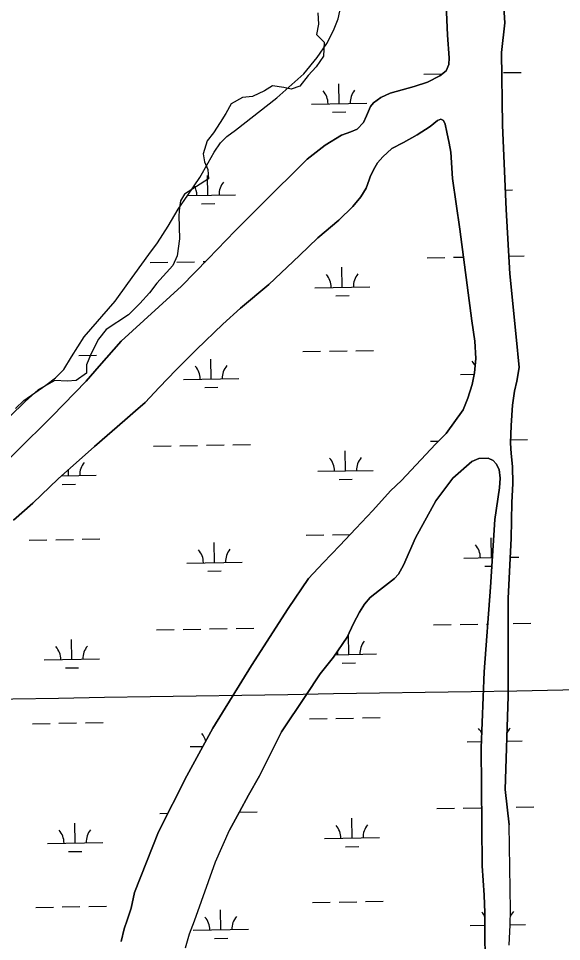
# Model space of a CAD drawing. Extents: x 3903937 to 3942190, y 260677 to 286651.
# Drawn here: x 3930011 to 3930995, y 278080 to 279752 of the extents above; entities that cross this region are included whole.
import ezdxf

# ---------------------------------------------------------------- set-up
doc = ezdxf.new("R2010")
doc.units = 0
for name, color, linetype in [('V-GRID-MAJR', 7, 'Continuous'), ('V-RIVR-EDGE', 7, 'Continuous'), ('V-TOPO-SHOR', 7, 'Continuous'), ('V-WETL-SWMP', 7, 'Continuous')]:
    doc.layers.add(name, color=color, linetype=linetype)

msp = doc.modelspace()

# ---------------------------------------------------------------- linework, layer by layer
at = {"layer": 'V-GRID-MAJR'}
msp.add_spline([(3907996.24, 278136.142), (3913310.651, 278227.748), (3918625.049, 278320.127), (3923939.434, 278413.279), (3929253.805, 278507.203), (3934568.162, 278601.901), (3939882.505, 278697.37200000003), (3939882.506, 278697.37200000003)], degree=3, dxfattribs=at)
at = {"layer": 'V-RIVR-EDGE'}
for points in [[(3930553.8810898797, 279761.9394891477), (3930555.2403598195, 279741.5504400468), (3930551.1625499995, 279722.52066088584)], [(3930551.1538598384, 279722.53266888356), (3930565.1155149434, 279708.9694424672), (3930564.0880383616, 279683.28252792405), (3930550.7308427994, 279663.7604728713), (3930536.3461706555, 279648.3483241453), (3930520.9340219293, 279628.8262690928), (3930505.5218732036, 279623.68888618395), (3930492.164677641, 279626.7713159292), (3930471.6151460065, 279629.85374567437), (3930457.230473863, 279620.606456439), (3930435.6534656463, 279610.3316906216), (3930417.1588871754, 279608.27673745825), (3930396.609355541, 279596.9744950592), (3930387.3620663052, 279579.50739316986), (3930377.0873004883, 279563.06776786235), (3930364.7575815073, 279544.5731893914), (3930353.4553391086, 279530.1885172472), (3930346.2630030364, 279506.55655586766), (3930348.3179562, 279492.1718837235), (3930354.4828156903, 279477.7872115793), (3930355.5102922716, 279461.34758627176), (3930312.3562758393, 279433.60571856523), (3930305.163939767, 279421.27599958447), (3930303.108986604, 279408.9462806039), (3930302.0815100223, 279394.56160845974), (3930303.108986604, 279352.435068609), (3930298.999080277, 279321.61077115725), (3930290.779267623, 279304.1436692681), (3930262.009923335, 279272.2918952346), (3930248.652727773, 279254.82479334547), (3930231.1856258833, 279235.3027382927), (3930210.636094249, 279214.7532066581), (3930170.5645075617, 279188.0388155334), (3930156.1798354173, 279170.571713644), (3930142.822639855, 279144.88479910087), (3930134.602827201, 279124.33526746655), (3930134.602827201, 279108.92311874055), (3930116.10824873, 279095.5659231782), (3930099.6686234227, 279094.53844659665), (3930077.064138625, 279095.5659231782), (3930047.2673177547, 279079.12629787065), (3930023.635356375, 279057.5492896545), (3929995.8934886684, 279030.83489852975)]]:
    msp.add_lwpolyline(points, dxfattribs=at)
at = {"layer": 'V-TOPO-SHOR'}
for points in [[(3929940.217, 278900.78), (3930072.252, 279030.969), (3930134.007, 279094.463), (3930157.353, 279122.121), (3930197.325, 279166.897), (3930306.619, 279266.452), (3930355.31, 279316.016), (3930403.9990000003, 279367.167), (3930451.11, 279414.14400000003), (3930534.248, 279496.756), (3930567.327, 279522.256), (3930596.6550000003, 279540.202), (3930613.512, 279546.404), (3930625.208, 279551.39900000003), (3930636.6890000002, 279563.14400000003), (3930641.815, 279575.067), (3930649.112, 279592.158), (3930654.453, 279598.724), (3930667.9250000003, 279608.489), (3930684.774, 279616.476), (3930728.2120000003, 279628.707), (3930752.804, 279636.319), (3930775.203, 279647.892), (3930786.492, 279656.856), (3930791.026, 279667.985), (3930791.59, 279680.097), (3930788.694, 279721.575), (3930785.284, 279805.332)], [(3930889.787, 279791.391), (3930892.818, 279743.56200000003), (3930886.735, 279689.909), (3930888.691, 279558.311), (3930894.876, 279405.679), (3930901.5530000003, 279289.378), (3930912.991, 279174.675), (3930918.703, 279119.50800000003), (3930914.207, 279094.48600000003), (3930910.287, 279076.609), (3930906.589, 279050.992), (3930904.111, 279014.46), (3930903.009, 278982.499), (3930904.0530000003, 278963.643), (3930906.501, 278940.228), (3930907.105, 278909.185), (3930905.256, 278874.68), (3930904.486, 278809.568), (3930898.5160000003, 278701.368), (3930898.616, 278523.911), (3930893.133, 278354.773), (3930900.4590000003, 278290.875)], [(3930265.292, 278278.18), (3930316.617, 278379.558), (3930363.818, 278466.039), (3930433.767, 278579.776), (3930499.977, 278682.983), (3930537.144, 278737.079), (3930563.465, 278765.341), (3930593.548, 278797.186), (3930622.443, 278827.83400000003), (3930653.515, 278860.676), (3930685.575, 278896.098), (3930705.1720000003, 278915.009), (3930767.12, 278980.291), (3930786.3200000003, 278999.602), (3930817.167, 279042.563), (3930825.644, 279063.825), (3930833.514, 279088.661), (3930838.02, 279109.715), (3930839.933, 279135.526), (3930838.059, 279167.081), (3930832.992, 279204.18700000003), (3930811.287, 279369.874), (3930797.93, 279461.545), (3930795.018, 279509.376), (3930791.995, 279525.643), (3930787.77, 279545.879), (3930784.5530000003, 279560.162), (3930781.755, 279566.902), (3930776.588, 279569.07300000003), (3930770.4420000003, 279566.871), (3930757.369, 279556.115), (3930733.99, 279540.765), (3930709.018, 279526.8), (3930688.204, 279516.02400000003), (3930671.3740000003, 279501.286), (3930661.875, 279490.344), (3930656.938, 279481.793), (3930649.239, 279466.685), (3930646.878, 279459.335), (3930641.162, 279444.43200000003), (3930631.6780000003, 279428.723), (3930617.237, 279411.016), (3930592.098, 279386.332), (3930553.677, 279354.068), (3930520.617, 279322.414), (3930464.987, 279269.457), (3930413.6950000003, 279226.635), (3930381.418, 279198.16000000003), (3930333.909, 279151.973), (3930297.09, 279115.148), (3930266.214, 279083.302), (3930241.0810000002, 279056.037), (3930223.6550000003, 279040.703), (3930204.049, 279023.973), (3930149.199, 278976.181), (3930083.063, 278917.635), (3930037.3340000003, 278873.836), (3930002.485, 278842.772)], [(3930851.035, 278290.142), (3930849.847, 278430.678), (3930855.219, 278567.857), (3930866.698, 278721.725), (3930874.495, 278844.222), (3930883.068, 278901.613), (3930884.409, 278918.886), (3930882.181, 278934.56200000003), (3930876.991, 278944.869), (3930871.613, 278951.208), (3930862.471, 278955.351), (3930845.599, 278954.708), (3930832.713, 278948.914), (3930798.4560000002, 278919.044), (3930767.409, 278877.867), (3930730.674, 278810.868), (3930709.375, 278761.184), (3930699.892, 278745.079), (3930692.767, 278737.12), (3930665.832, 278715.804), (3930648.598, 278703.052), (3930638.11, 278690.913), (3930629.419, 278676.39900000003), (3930618.558, 278655.526), (3930606.917, 278630.681), (3930582.2060000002, 278594.485), (3930558.072, 278564.244), (3930532.376, 278525.267), (3930488.098, 278459.239), (3930448.025, 278379.728), (3930428.074, 278344.735), (3930411.882, 278314.517), (3930393.7120000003, 278281.118)], [(3930197.6610000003, 278079.415), (3930203.052, 278102.482), (3930208.438, 278118.587), (3930215.614, 278139.862), (3930221.805, 278168.29600000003), (3930265.292, 278278.18)], [(3930313.756, 278068.309), (3930321.338, 278093.561), (3930330.108, 278117.02), (3930368.3910000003, 278224.186), (3930393.7120000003, 278281.118)], [(3930856.913, 278059.425), (3930856.736, 278083.491), (3930856.761, 278110.538), (3930856.183, 278131.819), (3930855.217, 278163.842), (3930851.883, 278216.75), (3930851.035, 278290.142)], [(3930900.639, 278072.788), (3930902.6610000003, 278109.779), (3930902.685, 278136.231), (3930900.4590000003, 278290.875)]]:
    msp.add_lwpolyline(points, dxfattribs=at)
at = {"layer": 'V-WETL-SWMP'}
for p, q in [((3930746.0473521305, 279650.9369118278), (3930778.042396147, 279651.5000799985)), ((3930890.0250502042, 279653.47116859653), (3930922.0200942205, 279654.0343367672)), ((3930592.3723032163, 279597.48210503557), (3930591.7387390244, 279633.4765295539)), ((3930542.380046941, 279596.6021547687), (3930642.364559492, 279598.36205530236)), ((3930580.6457319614, 279581.8423068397), (3930604.642014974, 279582.26468296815)), ((3930354.786156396, 279431.4131053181), (3930354.152592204, 279467.40752983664)), ((3930317.499455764, 279430.75679482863), (3930404.778412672, 279432.29305558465)), ((3930893.4492390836, 279440.89450821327), (3930906.6086799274, 279441.1261371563)), ((3930343.0595851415, 279415.77330712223), (3930367.0558681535, 279416.19568325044)), ((3930751.9021012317, 279318.31343469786), (3930783.8971452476, 279318.87660286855)), ((3930799.8946672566, 279319.1581869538), (3930817.8899741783, 279319.4749355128)), ((3930899.742352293, 279320.9156790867), (3930927.8748433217, 279321.41085963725)), ((3930250.071833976, 279309.4803531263), (3930282.0668779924, 279310.043521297)), ((3930298.0644000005, 279310.3251053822), (3930330.0594440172, 279310.8882735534)), ((3930346.0569660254, 279311.1698576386), (3930350.6299865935, 279311.25035071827)), ((3930598.227052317, 279264.8586279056), (3930597.593488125, 279300.853052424)), ((3930548.2347960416, 279263.97867763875), (3930648.219308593, 279265.73857817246)), ((3930586.5004810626, 279249.21882970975), (3930610.4967640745, 279249.6412058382)), ((3930526.861909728, 279148.15259759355), (3930558.8569537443, 279148.71576576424)), ((3930574.8544757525, 279148.99734984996), (3930606.8495197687, 279149.56051802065)), ((3930622.847041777, 279149.8421021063), (3930654.8420857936, 279150.40527027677)), ((3930121.0167745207, 279141.009020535), (3930153.011818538, 279141.57218870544)), ((3930360.640905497, 279098.7896281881), (3930360.007341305, 279134.78405270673)), ((3930310.6486492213, 279097.90967792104), (3930410.633161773, 279099.66957845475)), ((3930812.4789164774, 279106.74275949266), (3930837.478053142, 279107.18278758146)), ((3930348.914334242, 279083.1498299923), (3930372.910617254, 279083.5722061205)), ((3930303.9191491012, 278977.7016282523), (3930335.914193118, 278978.26479642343)), ((3930351.911715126, 278978.5463805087), (3930383.9067591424, 278979.1095486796)), ((3930399.904281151, 278979.39113276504), (3930431.899325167, 278979.95430093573)), ((3930757.7568503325, 278985.68995756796), (3930772.750917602, 278985.9538791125)), ((3930903.206289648, 278988.2501195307), (3930933.7295924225, 278988.78738250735)), ((3930255.9265830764, 278976.85687599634), (3930287.9216270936, 278977.420044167)), ((3930604.081801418, 278932.2351507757), (3930603.448237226, 278968.229575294)), ((3930102.2515341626, 278923.4020692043), (3930102.0571004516, 278934.4483524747)), ((3930554.089545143, 278931.35520050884), (3930654.074057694, 278933.1151010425)), ((3930089.321640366, 278923.17448068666), (3930152.2437904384, 278924.28201947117)), ((3930592.355230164, 278916.59535257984), (3930616.3515131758, 278917.0177287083)), ((3930090.5249629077, 278907.7622710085), (3930114.5212459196, 278908.18464713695)), ((3930532.716658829, 278815.5291204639), (3930564.7117028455, 278816.09228863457)), ((3930580.7092248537, 278816.3738727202), (3930612.1606750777, 278816.9274726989)), ((3930868.325921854, 278774.99923263), (3930867.692357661, 278810.9936571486)), ((3930030.886391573, 278806.6960388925), (3930062.88143559, 278807.2592070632)), ((3930078.878957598, 278807.5407911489), (3930110.8740016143, 278808.1039593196)), ((3930126.8715236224, 278808.3855434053), (3930158.8665676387, 278808.94871157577)), ((3930366.4956545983, 278766.16615105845), (3930365.862090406, 278802.160575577)), ((3930316.503398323, 278765.28620079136), (3930416.487910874, 278767.046101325)), ((3930818.3336655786, 278774.1192823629), (3930870.0904116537, 278775.0302907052)), ((3930902.6108894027, 278775.6027074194), (3930918.3181781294, 278775.87918289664)), ((3930354.7690833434, 278750.5263528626), (3930378.7653663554, 278750.9487289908)), ((3930856.5993505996, 278759.35943443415), (3930869.107092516, 278759.57959234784)), ((3930261.781332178, 278644.23339886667), (3930293.776376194, 278644.79656703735)), ((3930309.773898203, 278645.07815112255), (3930341.7689422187, 278645.64131929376)), ((3930357.7664642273, 278645.92290337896), (3930389.7615082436, 278646.4860715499)), ((3930405.7590302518, 278646.76765563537), (3930437.7540742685, 278647.33082380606)), ((3930763.6115994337, 278653.0664804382), (3930795.60664345, 278653.6296486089)), ((3930811.604165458, 278653.91123269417), (3930843.599209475, 278654.4744008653)), ((3930859.5967314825, 278654.7559849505), (3930861.7046751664, 278654.7930884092)), ((3930907.5892975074, 278655.6007372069), (3930939.5843415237, 278656.1639053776)), ((3930609.936550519, 278599.61167364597), (3930609.302986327, 278635.60609816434)), ((3930108.1062832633, 278590.77859207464), (3930107.4727190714, 278626.773016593)), ((3930585.4118672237, 278599.179996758), (3930659.9288067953, 278600.4916239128)), ((3930058.114026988, 278589.8986418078), (3930158.0985395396, 278591.6585423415)), ((3930598.2099792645, 278583.97187545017), (3930622.2062622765, 278584.3942515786)), ((3930096.3797120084, 278575.1387938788), (3930120.375995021, 278575.5611700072)), ((3930538.57140793, 278482.9056433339), (3930570.5664519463, 278483.4688115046)), ((3930586.5639739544, 278483.7503955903), (3930618.559017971, 278484.313563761)), ((3930634.556539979, 278484.59514784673), (3930666.5515839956, 278485.1583160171)), ((3930036.7411406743, 278474.0725617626), (3930068.7361846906, 278474.6357299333)), ((3930084.7337066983, 278474.917314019), (3930116.7287507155, 278475.4804821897)), ((3930132.726272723, 278475.76206627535), (3930164.7213167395, 278476.3252344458)), ((3930895.985279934, 278442.7595543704), (3930924.1729272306, 278443.25570576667)), ((3930322.3581474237, 278432.6627236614), (3930345.827544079, 278433.0758256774)), ((3930824.18841468, 278441.495805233), (3930850.2886606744, 278441.95521475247)), ((3930267.636081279, 278311.6099217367), (3930282.3484618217, 278311.8688851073)), ((3930411.679268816, 278314.1453312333), (3930443.6088233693, 278314.7073466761)), ((3930769.4663485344, 278320.4430033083), (3930801.4613925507, 278321.006171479)), ((3930817.4589145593, 278321.2877555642), (3930849.453958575, 278321.85092373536)), ((3930896.8124329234, 278322.6845148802), (3930897.4465246, 278322.69567599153)), ((3930913.444046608, 278322.977260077), (3930945.439090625, 278323.5404282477)), ((3930113.9610323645, 278258.1551149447), (3930113.327468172, 278294.14953946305)), ((3930615.79129962, 278266.98819651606), (3930615.157735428, 278302.9826210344)), ((3930565.799043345, 278266.1082462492), (3930665.783555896, 278267.86814678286)), ((3930063.9687760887, 278257.2751646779), (3930163.95328864, 278259.03506521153)), ((3930102.2344611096, 278242.5153167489), (3930126.2307441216, 278242.9376928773)), ((3930604.0647283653, 278251.3483983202), (3930628.0610113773, 278251.77077444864)), ((3930090.5884557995, 278142.29383688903), (3930122.5834998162, 278142.8570050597)), ((3930138.581021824, 278143.13858914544), (3930170.5760658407, 278143.7017573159)), ((3930544.426157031, 278150.282166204), (3930576.4212010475, 278150.8453343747)), ((3930592.4187230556, 278151.12691846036), (3930624.413767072, 278151.69008663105)), ((3930640.4112890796, 278151.97167071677), (3930672.406333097, 278152.5348388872)), ((3930042.5958897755, 278141.4490846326), (3930074.590933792, 278142.0122528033)), ((3930378.2051528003, 278100.9191967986), (3930377.571588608, 278136.91362131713)), ((3930830.04316378, 278108.87232810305), (3930856.7589392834, 278109.34257200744)), ((3930902.6613380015, 278110.15053370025), (3930930.027676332, 278110.63222863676)), ((3930328.2128965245, 278100.0392465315), (3930428.1974090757, 278101.79914706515)), ((3930366.4785815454, 278085.2793986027), (3930390.4748645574, 278085.70177473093))]:
    msp.add_line(p, q, dxfattribs=at)
for points in [[(3930785.2830000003, 279805.333), (3930788.693, 279721.575), (3930791.589, 279680.096), (3930791.0270000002, 279667.98600000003), (3930786.4930000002, 279656.857), (3930775.203, 279647.893), (3930752.805, 279636.318), (3930728.2120000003, 279628.706), (3930684.775, 279616.475), (3930667.9250000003, 279608.488), (3930654.454, 279598.724), (3930649.113, 279592.158), (3930641.816, 279575.067), (3930636.688, 279563.143), (3930625.208, 279551.39900000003), (3930613.511, 279546.404), (3930596.6550000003, 279540.203), (3930567.328, 279522.256), (3930534.2490000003, 279496.755), (3930451.11, 279414.14400000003), (3930403.9990000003, 279367.166), (3930355.311, 279316.015), (3930306.6180000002, 279266.452), (3930197.325, 279166.896), (3930157.353, 279122.121), (3930134.007, 279094.464), (3930072.253, 279030.969), (3929940.217, 278900.78)], [(3930900.639, 278072.787), (3930902.6610000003, 278109.778), (3930902.685, 278136.23), (3930900.4590000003, 278290.875), (3930893.134, 278354.772), (3930898.615, 278523.91000000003), (3930898.515, 278701.369), (3930904.485, 278809.569), (3930905.255, 278874.68), (3930907.1040000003, 278909.184), (3930906.501, 278940.228), (3930904.0530000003, 278963.64400000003), (3930903.008, 278982.499), (3930904.11, 279014.461), (3930906.588, 279050.992), (3930910.288, 279076.609), (3930914.208, 279094.485), (3930918.703, 279119.50800000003), (3930912.991, 279174.676), (3930901.5530000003, 279289.377), (3930894.876, 279405.68), (3930888.6920000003, 279558.31), (3930886.735, 279689.91000000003), (3930892.818, 279743.56200000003), (3930889.7860000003, 279791.392)], [(3930582.3310000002, 279729.72500000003), (3930590.791, 279750.949), (3930593.9220000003, 279765.026)], [(3930005.921, 279045.366), (3930021.137, 279059.873), (3930060.688, 279087.326), (3930078.484, 279100.453), (3930093.301, 279115.752), (3930107.7, 279138.974), (3930130.5840000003, 279174.901), (3930186.436, 279239.61100000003), (3930209.727, 279271.378), (3930247.8200000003, 279324.19), (3930263.414, 279345.434), (3930282.352, 279375.208), (3930300.6920000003, 279405.971), (3930318.057, 279431.579), (3930340.1580000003, 279463.74), (3930355.142, 279490.332), (3930365.789, 279509.185), (3930377.629, 279526.25800000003), (3930389.089, 279537.98), (3930404.9080000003, 279549.319), (3930479.4420000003, 279607.978), (3930528.2600000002, 279651.507), (3930552.747, 279680.9), (3930570.31, 279706.311), (3930582.3310000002, 279729.72500000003)], [(3930002.484, 278842.773), (3930037.333, 278873.837), (3930083.0640000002, 278917.635), (3930149.199, 278976.18), (3930204.0500000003, 279023.974), (3930223.6550000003, 279040.703), (3930241.08, 279056.036), (3930266.213, 279083.301), (3930297.09, 279115.148), (3930333.9080000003, 279151.973), (3930381.419, 279198.159), (3930413.6950000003, 279226.635), (3930464.987, 279269.456), (3930520.617, 279322.413), (3930553.6780000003, 279354.067), (3930592.097, 279386.332), (3930617.237, 279411.016), (3930631.6780000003, 279428.723), (3930641.162, 279444.431), (3930646.877, 279459.335), (3930649.239, 279466.686), (3930656.938, 279481.794), (3930661.876, 279490.343), (3930671.3740000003, 279501.287), (3930688.205, 279516.023), (3930709.018, 279526.801), (3930733.99, 279540.766), (3930757.37, 279556.116), (3930770.441, 279566.871), (3930776.588, 279569.072), (3930781.755, 279566.903), (3930784.5530000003, 279560.162), (3930787.769, 279545.879), (3930791.994, 279525.64400000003), (3930795.017, 279509.375), (3930797.93, 279461.544), (3930811.288, 279369.874), (3930832.992, 279204.18700000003), (3930838.058, 279167.082), (3930839.933, 279135.525), (3930838.02, 279109.715), (3930833.514, 279088.661), (3930825.643, 279063.826), (3930817.167, 279042.563), (3930786.321, 278999.601), (3930767.1210000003, 278980.292), (3930705.173, 278915.01), (3930685.574, 278896.098), (3930653.5160000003, 278860.675), (3930622.444, 278827.835), (3930593.548, 278797.185), (3930563.465, 278765.341), (3930537.144, 278737.08), (3930499.977, 278682.984), (3930433.768, 278579.777), (3930363.818, 278466.038), (3930316.6180000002, 278379.558), (3930265.292, 278278.179), (3930221.806, 278168.29600000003), (3930215.615, 278139.86100000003), (3930208.437, 278118.587), (3930203.052, 278102.482), (3930197.662, 278079.416)], [(3930313.756, 278068.308), (3930321.3370000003, 278093.56), (3930330.108, 278117.021), (3930368.39, 278224.186), (3930393.713, 278281.119), (3930411.882, 278314.518), (3930428.074, 278344.73600000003), (3930448.025, 278379.728), (3930488.098, 278459.24), (3930532.377, 278525.266), (3930558.073, 278564.245), (3930582.2060000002, 278594.484), (3930606.917, 278630.681), (3930618.559, 278655.526), (3930629.418, 278676.39900000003), (3930638.111, 278690.914), (3930648.598, 278703.052), (3930665.832, 278715.804), (3930692.768, 278737.119), (3930699.892, 278745.079), (3930709.375, 278761.184), (3930730.674, 278810.869), (3930767.4080000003, 278877.867), (3930798.457, 278919.043), (3930832.714, 278948.914), (3930845.6, 278954.707), (3930862.471, 278955.35), (3930871.614, 278951.207), (3930876.991, 278944.87), (3930882.181, 278934.56200000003), (3930884.4080000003, 278918.887), (3930883.0670000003, 278901.614), (3930874.494, 278844.223), (3930866.698, 278721.726), (3930855.219, 278567.856), (3930849.847, 278430.677), (3930851.034, 278290.141), (3930851.883, 278216.749), (3930855.217, 278163.842), (3930856.183, 278131.82), (3930856.7600000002, 278110.538), (3930856.736, 278083.49), (3930856.913, 278059.424)]]:
    msp.add_lwpolyline(points, dxfattribs=at)
for centre, radius, start, end in [((3930537.1295667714, 279596.9846139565), 35.24628790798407, 0.23658072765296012, 41.78023906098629), ((3930647.598327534, 279598.9290554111), 35.24628790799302, 140.23657772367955, 181.78023605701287), ((3930299.543419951, 279430.91561423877), 35.24628790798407, 0.2365807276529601, 30.527102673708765), ((3930410.0121807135, 279432.86005569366), 35.24628790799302, 140.23657772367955, 181.78023605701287), ((3930542.984315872, 279264.3611368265), 35.24628790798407, 0.23658072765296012, 41.78023906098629), ((3930653.4530766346, 279266.3055782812), 35.24628790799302, 140.23657772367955, 181.78023605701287), ((3930807.2284363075, 279107.12521868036), 35.24628790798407, 25.787958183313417, 41.7802390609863), ((3930305.3981690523, 279098.2921371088), 35.24628790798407, 0.23658072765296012, 41.78023906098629), ((3930415.866929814, 279100.2365785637), 35.24628790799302, 140.23657772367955, 181.78023605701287), ((3930157.477558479, 278924.8490195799), 35.24628790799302, 140.23657772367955, 181.78023605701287), ((3930548.8390649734, 278931.7376596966), 35.24628790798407, 0.23658072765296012, 41.78023906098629), ((3930659.3078257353, 278933.6821011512), 35.24628790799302, 140.23657772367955, 181.78023605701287), ((3930813.0831854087, 278774.5017415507), 35.24628790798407, 0.23658072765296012, 41.78023906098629), ((3930311.252918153, 278765.6686599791), 35.24628790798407, 0.23658072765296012, 41.78023906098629), ((3930421.721678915, 278767.613101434), 35.24628790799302, 140.23657772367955, 181.78023605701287), ((3930052.863546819, 278590.28110099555), 35.24628790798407, 0.23658072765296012, 41.78023906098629), ((3930163.332307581, 278592.2255424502), 35.24628790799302, 140.23657772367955, 181.78023605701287), ((3930665.162574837, 278601.05862402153), 35.24628790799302, 140.23657772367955, 181.78023605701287), ((3930554.6938140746, 278599.1141825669), 35.24628790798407, 0.2365807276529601, 9.729125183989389), ((3930818.9379345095, 278441.8782644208), 35.24628790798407, 25.04591048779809, 41.7802390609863), ((3930929.4066952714, 278443.8227058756), 35.24628790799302, 140.23657772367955, 159.36199170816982), ((3930317.1076672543, 278433.04518284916), 35.24628790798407, 15.746110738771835, 41.7802390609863), ((3930058.7182959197, 278257.6576238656), 35.24628790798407, 0.23658072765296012, 41.78023906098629), ((3930169.1870566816, 278259.60206532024), 35.24628790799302, 140.23657772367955, 181.78023605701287), ((3930560.5485631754, 278266.49070543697), 35.24628790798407, 0.23658072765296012, 41.78023906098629), ((3930671.0173239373, 278268.4351468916), 35.24628790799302, 140.23657772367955, 181.78023605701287), ((3930824.7926836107, 278109.2547872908), 35.24628790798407, 26.374083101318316, 41.7802390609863), ((3930935.2614443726, 278111.1992287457), 35.24628790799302, 140.23657772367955, 157.60065376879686), ((3930322.962416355, 278100.42170571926), 35.24628790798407, 0.23658072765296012, 41.78023906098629), ((3930433.4311771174, 278102.36614717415), 35.24628790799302, 140.23657772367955, 181.78023605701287)]:
    msp.add_arc(centre, radius, start, end, dxfattribs=at)

doc.saveas('drawing.dxf')
